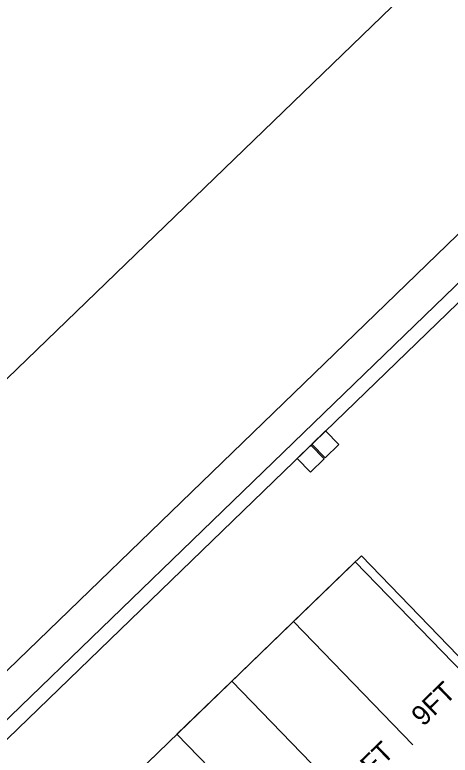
# Model space of a CAD drawing. Extents: x 468143 to 491361, y 1438528 to 1468730.
# Drawn here: x 490229.7 to 490275.3, y 1467542.8 to 1467620.4 of the extents above; entities that cross this region are included whole.
import ezdxf

# ---------------------------------------------------------------- set-up
doc = ezdxf.new("R2010")
doc.units = 0
doc.layers.add('Default', color=7, linetype='Continuous')
doc.layers.add('Xreference_dp', color=7, linetype='Continuous')

# ---------------------------------------------------------------- blocks, each defined once
blk = doc.blocks.new('STALL HC')
at = {"layer": 'Default'}
blk.add_lwpolyline([(0, 0), (0, 216), (96, 216), (96, 0)], dxfattribs=at)
blk.add_text('HC', height=25, dxfattribs=at).set_placement((33.58, 7.08))
blk = doc.blocks.new('STALL 9FT')
at = {"layer": 'Default'}
for points in [[(0, 0), (0, 216)], [(108, 216), (108, 0)]]:
    blk.add_lwpolyline(points, dxfattribs=at)
blk.add_text('9FT', height=25, dxfattribs=at).set_placement((24.67, 7.08))
blk = doc.blocks.new('Col 24x24')
at = {"layer": 'Default'}
blk.add_lwpolyline([(-11.999976, -11.999976), (-11.999976, 11.999976), (11.999976, 11.999976), (11.999976, -11.999976), (-11.999976, -11.999976)], dxfattribs=at)
blk.add_lwpolyline([(-11.999976, -11.999976), (11.999976, -11.999976), (11.999976, 11.999976), (-11.999976, 11.999976)], close=True, dxfattribs=at)

msp = doc.modelspace()

# ---------------------------------------------------------------- linework, layer by layer
at = {"layer": 'Xreference_dp'}
for p, q in [((490081.806, 1467439.974), (490448.202, 1467794.362)), ((490081.806, 1467439.974), (490448.202, 1467794.362)), ((490139.28, 1467457.724), (490471.491, 1467779.242)), ((490139.28, 1467457.724), (490471.491, 1467779.242)), ((490097.76, 1467424.798), (490463.497, 1467778.548)), ((490097.76, 1467424.798), (490463.497, 1467778.548)), ((490265.37, 1467563.027), (490230.876, 1467529.65)), ((490265.37, 1467563.027), (490230.876, 1467529.65))]:
    msp.add_line(p, q, dxfattribs=at)
msp.add_lwpolyline([(490342.062, 1467246.018), (490137.163, 1467457.762), (490471.577, 1467781.333), (490516.384, 1467735.045), (490628.599, 1467843.614), (490790.281, 1467676.555), (490385.003, 1467284.321)], close=True, dxfattribs=at)
msp.add_lwpolyline([(490342.062, 1467246.018), (490137.163, 1467457.762), (490471.577, 1467781.333), (490516.384, 1467735.045), (490628.599, 1467843.614), (490790.281, 1467676.555), (490385.003, 1467284.321)], close=True, dxfattribs=at)
msp.add_lwpolyline([(490163.784, 1467464.713), (490266.024, 1467563.636), (490277.142, 1467552.145), (490385.499, 1467657)], dxfattribs=at)
msp.add_lwpolyline([(490163.784, 1467464.713), (490266.024, 1467563.636), (490277.142, 1467552.145), (490385.499, 1467657)], dxfattribs=at)

# ---------------------------------------------------------------- block references
for name, p, xscale, yscale, rotation in [('Col 24x24', (490262.249, 1467575.344), 0.0833307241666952, 0.0833307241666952, 44.062944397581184), ('Col 24x24', (490262.249, 1467575.344), 0.0833307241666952, 0.0833307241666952, 44.062944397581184), ('Col 24x24', (490260.693, 1467573.837), 0.0833307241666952, 0.0833307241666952, 44.062944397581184), ('Col 24x24', (490260.693, 1467573.837), 0.0833307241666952, 0.0833307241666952, 44.062944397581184), ('STALL 9FT', (490271.419, 1467543.833), 0.0833307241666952, 0.08333072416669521, 44.05706724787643), ('STALL 9FT', (490271.419, 1467543.833), 0.0833307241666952, 0.08333072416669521, 44.05706724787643), ('STALL 9FT', (490264.951, 1467537.575), 0.0833307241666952, 0.08333072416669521, 44.05706724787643), ('STALL 9FT', (490264.951, 1467537.575), 0.0833307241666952, 0.08333072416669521, 44.05706724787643), ('STALL HC', (490259.202, 1467532.012), 0.08333072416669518, 0.0833307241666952, 44.069997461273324), ('STALL HC', (490259.202, 1467532.012), 0.08333072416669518, 0.0833307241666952, 44.069997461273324)]:
    msp.add_blockref(name, p, dxfattribs=dict(at, xscale=xscale, yscale=yscale, rotation=rotation))

doc.saveas('drawing.dxf')
